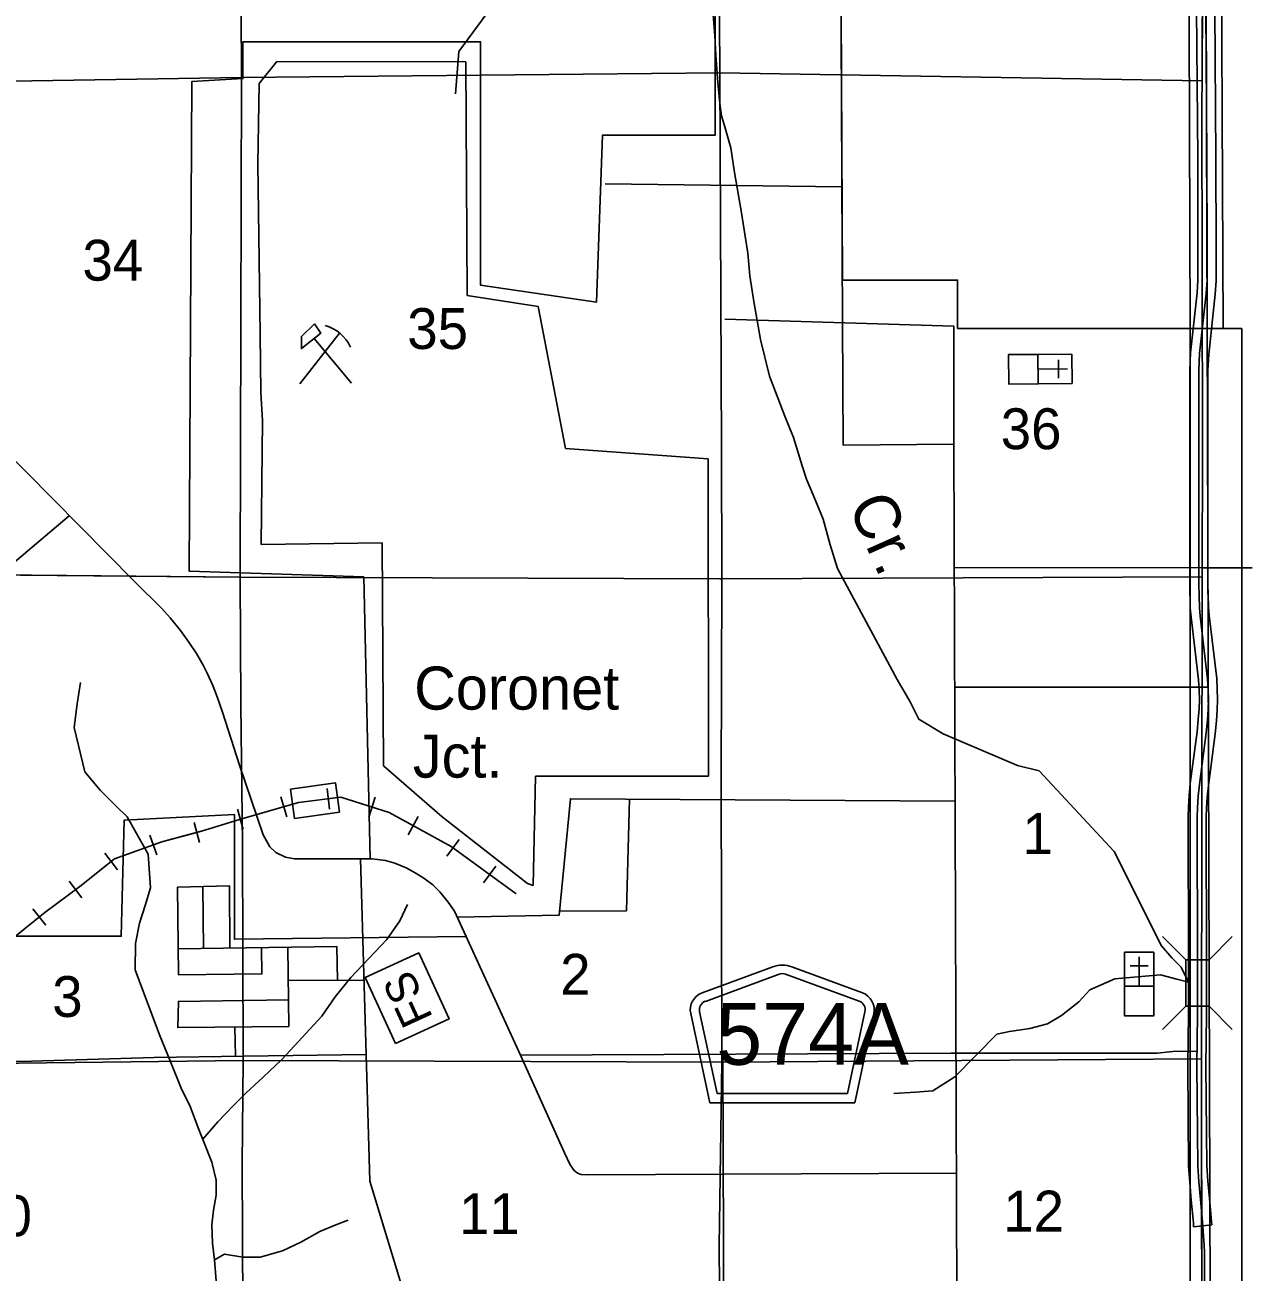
# Model space of a CAD drawing. Extents: x 380424 to 701066, y 1117407 to 1412949.
# Drawn here: x 625205 to 638729, y 1323738 to 1337479 of the extents above; entities that cross this region are included whole.
import ezdxf

# ---------------------------------------------------------------- set-up
doc = ezdxf.new("R2010")
doc.units = 0
for name, color, linetype in [('Bridges', 7, 'Continuous'), ('Bridges and Drawbridges Local Roads', 7, 'Continuous'), ('Cities Incorporated Area', 7, 'Continuous'), ('Communities and Subdivisions Names without Post Office', 7, 'Continuous'), ('Connecting Roads', 7, 'Continuous'), ('County Boundary', 7, 'Continuous'), ('County Routes Highway Center Lines', 7, 'Continuous'), ('Culture', 7, 'Continuous'), ('Local Roads Divided Highway Outline and Fill', 7, 'Continuous'), ('Local Roads Improved', 7, 'Continuous'), ('Local Roads Paved', 7, 'Continuous'), ('Local Roads Unimproved', 7, 'Continuous'), ('Masks for Road Features', 7, 'Continuous'), ('Narrow Canals', 7, 'Continuous'), ('Narrow River Creek and Branch and Slough', 7, 'Continuous'), ('Narrow River Creek and Branch and Slough Text', 7, 'Continuous'), ('Railroad Stations', 7, 'Continuous'), ('Railroads', 7, 'Continuous'), ('Roadshields County Roads', 7, 'Continuous'), ('Section Lines', 7, 'Continuous'), ('Section Numbers', 7, 'Continuous'), ('Strip Mining Area', 7, 'Continuous'), ('Township  and Range lines', 7, 'Continuous')]:
    doc.layers.add(name, color=color, linetype=linetype)

msp = doc.modelspace()

# ---------------------------------------------------------------- linework, layer by layer
at = {"layer": 'Bridges'}
msp.add_line((638255, 1327180), (638511, 1327436), dxfattribs=at)
at = {"layer": 'Bridges and Drawbridges Local Roads'}
for p, q in [((637999, 1327180), (637743, 1327436)), ((637999, 1326668), (637743, 1326412)), ((638255, 1326668), (638511, 1326412))]:
    msp.add_line(p, q, dxfattribs=at)
msp.add_lwpolyline([(638255, 1327180), (638255, 1326668), (637999, 1326668), (637999, 1327180)], close=True, dxfattribs=at)
at = {"layer": 'Cities Incorporated Area'}
for points in [[(638199, 1345207), (638233, 1334136), (635484, 1334136), (635484, 1334668), (634214, 1334669), (634189, 1339878)], [(632811, 1339878), (632811, 1336264), (631570, 1336264), (631504, 1334424), (630226, 1334611), (630226, 1337294), (627607, 1337294), (627607, 1336889), (627046, 1336857), (627015, 1331461), (628939, 1331398), (629011, 1328290), (629031, 1328290), (629178, 1328273), (629283, 1328243), (629406, 1328191), (629506, 1328138), (629600, 1328079), (629699, 1328003), (629776, 1327927), (629869, 1327815), (629940, 1327716), (630067, 1327437), (627514, 1327406), (627514, 1328779), (626298, 1328716), (626267, 1327438), (625100, 1327438)]]:
    msp.add_lwpolyline(points, dxfattribs=at)
at = {"layer": 'Connecting Roads'}
msp.add_lwpolyline([(625694, 1332071), (625021, 1331501), (624741, 1331326), (624636, 1331273), (624356, 1331221), (624050, 1331256), (623596, 1331422), (623377, 1331466), (622274, 1331433), (621239, 1331438)], dxfattribs=at)
at = {"layer": 'County Boundary'}
msp.add_lwpolyline([(638076, 1395204), (638128, 1365461), (638056, 1361861), (638093, 1355524), (638197, 1352935), (638191, 1347896), (638318, 1306168), (638316, 1267901), (638491, 1231251), (638511, 1226876), (638558, 1198053)], dxfattribs=at)
at = {"layer": 'County Routes Highway Center Lines'}
msp.add_lwpolyline([(624913, 1332861), (626411, 1331347), (626714, 1331048), (626807, 1330947), (626919, 1330807), (627013, 1330677), (627096, 1330552), (627168, 1330426), (627218, 1330328), (627276, 1330202), (627323, 1330076), (627384, 1329906), (627571, 1329323), (627829, 1328554), (627905, 1328425), (627970, 1328361), (628075, 1328308), (628175, 1328290), (629031, 1328290), (629178, 1328273), (629283, 1328243), (629406, 1328191), (629506, 1328138), (629600, 1328079), (629699, 1328003), (629776, 1327927), (629869, 1327815), (629940, 1327716), (630666, 1326127), (635409, 1326150), (636968, 1326150), (637684, 1326150), (637889, 1326173), (638122, 1326167)], dxfattribs=at)
at = {"layer": 'Culture'}
for p, q in [((628235, 1333524), (628672, 1334084)), ((628391, 1334025), (628804, 1333533)), ((636744, 1333853), (636369, 1333850)), ((636369, 1333850), (636372, 1333525)), ((636594, 1333789), (636596, 1333589)), ((636747, 1333528), (636744, 1333853)), ((636370, 1333687), (636696, 1333690)), ((636372, 1333525), (636747, 1333528)), ((637322, 1327263), (637322, 1326888)), ((637647, 1327263), (637322, 1327263)), ((637484, 1326888), (637485, 1327213)), ((637647, 1326888), (637647, 1327263)), ((637385, 1327113), (637585, 1327113)), ((637322, 1326888), (637647, 1326888))]:
    msp.add_line(p, q, dxfattribs=at)
for points in [[(628397, 1334185), (628467, 1334085), (628252, 1333913), (628252, 1334048)], [(636369, 1333850), (636372, 1333525), (636047, 1333522), (636044, 1333847)], [(629288, 1326256), (628954, 1326983), (629545, 1327254), (629879, 1326527)], [(637322, 1326888), (637647, 1326888), (637647, 1326563), (637322, 1326563)]]:
    msp.add_lwpolyline(points, close=True, dxfattribs=at)
msp.add_arc((628401, 1333751), 431, 24.5415, 74.8304, dxfattribs=at)
at = {"layer": 'Local Roads Divided Highway Outline and Fill'}
msp.add_lwpolyline([(638318, 1337655), (638330, 1336016), (638333, 1335019), (638333, 1334660), (638324, 1334512), (638251, 1333850), (638242, 1333671), (638242, 1333418), (638242, 1332649), (638242, 1331323), (638248, 1331064), (638256, 1330974), (638339, 1330279), (638345, 1330163), (638348, 1330043), (638345, 1329934), (638336, 1329813), (638323, 1329668), (638247, 1329099), (638235, 1328971), (638226, 1328850), (638224, 1328750), (638224, 1328493), (638227, 1327425), (638227, 1326574), (638221, 1326012), (638230, 1324910), (638241, 1324741), (638259, 1324547), (638281, 1324296), (638284, 1324259), (638085, 1324238), (638082, 1324279), (638059, 1324530), (638042, 1324725), (638030, 1324903), (638021, 1326012), (638027, 1326575), (638027, 1327424), (638024, 1328493), (638024, 1328753), (638027, 1328860), (638036, 1328988), (638048, 1329122), (638124, 1329689), (638136, 1329829), (638145, 1329945), (638148, 1330043), (638145, 1330155), (638139, 1330262), (638058, 1330953), (638048, 1331052), (638042, 1331321), (638042, 1332649), (638042, 1333418), (638042, 1333676), (638051, 1333866), (638124, 1334529), (638133, 1334667), (638133, 1335019), (638130, 1336015), (638118, 1337655)], dxfattribs=at)
at = {"layer": 'Local Roads Improved'}
for points in [[(635451, 1330183), (638244, 1330183)], [(631098, 1327715), (631834, 1327719), (631868, 1328950)]]:
    msp.add_lwpolyline(points, dxfattribs=at)
at = {"layer": 'Local Roads Paved'}
for p, q in [((627174, 1327302), (627167, 1327985)), ((628941, 1326953), (628107, 1326950)), ((627518, 1326439), (627527, 1326116))]:
    msp.add_line(p, q, dxfattribs=at)
for points in [[(635442, 1332860), (634223, 1332848), (634217, 1334198), (634159, 1346178)], [(638218, 1337655), (638230, 1336015), (638233, 1335019), (638233, 1334664), (638224, 1334521), (638151, 1333858), (638142, 1333673), (638142, 1333418), (638142, 1332649), (638142, 1331322), (638148, 1331058), (638157, 1330964), (638239, 1330270), (638245, 1330159), (638248, 1330043), (638245, 1329940), (638236, 1329821), (638224, 1329678), (638148, 1329110), (638136, 1328980), (638127, 1328855), (638124, 1328752), (638124, 1328493), (638127, 1327425), (638127, 1326575), (638121, 1326012), (638130, 1324907), (638142, 1324733), (638159, 1324539), (638181, 1324287), (638193, 1324138), (638200, 1324035), (638203, 1323953), (638203, 1323786), (638203, 1323039)], [(631601, 1335729), (634209, 1335697)], [(632917, 1334239), (635441, 1334159), (635442, 1332955), (635442, 1332859), (635474, 1323472)], [(635447, 1331503), (638189, 1331498)], [(629970, 1327649), (631094, 1327672), (631216, 1328954), (635455, 1328928)], [(630208, 1320793), (629005, 1324738), (628903, 1328290)], [(627465, 1327307), (627461, 1327992), (626886, 1327979), (626896, 1327014), (627816, 1327023), (627813, 1327312)], [(628103, 1327316), (628113, 1326445), (626889, 1326432), (626896, 1326720), (628110, 1326739)], [(628650, 1326952), (628643, 1327324), (626893, 1327298)], [(628965, 1326134), (627616, 1326118), (626630, 1326102), (625277, 1326063), (623627, 1326025), (623651, 1323365), (623643, 1320709), (623682, 1316746), (627604, 1316832)], [(630667, 1326127), (631152, 1325050), (631213, 1324919), (631257, 1324856), (631294, 1324828), (631336, 1324814), (631400, 1324809), (632907, 1324816), (635469, 1324828)], [(632897, 1326138), (632915, 1320874)]]:
    msp.add_lwpolyline(points, dxfattribs=at)
at = {"layer": 'Local Roads Unimproved'}
msp.add_lwpolyline([(638189, 1331498), (638729, 1331496)], dxfattribs=at)
at = {"layer": 'Masks for Road Features'}
for points in [[(638233, 1334136), (638199, 1345207), (638011, 1345206), (638045, 1334136)], [(638359, 1345206), (638411, 1334139), (638233, 1334136), (638199, 1345207)], [(638045, 1334136), (638045, 1305876), (638616, 1305876), (638616, 1334133), (638264, 1334133), (638233, 1334136)]]:
    msp.add_lwpolyline(points, close=True, dxfattribs=at)
at = {"layer": 'Narrow Canals'}
for points in [[(632791, 1338351), (630862, 1338378), (629986, 1337185), (629949, 1336721)], [(632788, 1337639), (632809, 1337359), (632820, 1337148), (632841, 1336847), (632862, 1336615), (632883, 1336478), (632920, 1336357), (632983, 1336125), (633026, 1335853), (633099, 1335433), (633173, 1334964), (633194, 1334716), (633237, 1334431), (633310, 1334014), (633411, 1333608), (633579, 1333170), (633674, 1332932), (633769, 1332621), (633817, 1332473), (633917, 1332241), (634002, 1332035), (634081, 1331750), (634160, 1331492), (634819, 1330268), (634962, 1330020), (635057, 1329830), (635323, 1329670), (636143, 1329320), (636382, 1329260), (637211, 1328371), (637732, 1327334), (637843, 1327202), (637948, 1327097), (638027, 1326932), (637901, 1326965), (637721, 1327012), (637215, 1326969), (636941, 1326849), (636819, 1326717), (636629, 1326564), (636476, 1326474), (636281, 1326421), (636054, 1326390), (635917, 1326358), (635453, 1325891), (635210, 1325735), (635020, 1325719), (634782, 1325705)]]:
    msp.add_lwpolyline(points, dxfattribs=at)
at = {"layer": 'Narrow River Creek and Branch and Slough'}
for points in [[(627319, 1323547), (627295, 1323873), (627274, 1324057), (627264, 1324258), (627285, 1324421), (627311, 1324585), (627311, 1324749), (627264, 1324949), (627174, 1325181), (627116, 1325329), (627021, 1325572), (626936, 1325746), (626806, 1326065), (626688, 1326353), (626419, 1327070), (626425, 1327360), (626467, 1327582), (626530, 1327777), (626588, 1327972), (626562, 1328342), (626330, 1328753), (626208, 1328875), (626034, 1329049), (625865, 1329249), (625749, 1329740), (625781, 1329999), (625818, 1330236)], [(627165, 1325204), (627332, 1325392), (627496, 1325566), (627638, 1325709), (627833, 1325888), (628034, 1326078), (628041, 1326085), (628477, 1326558), (628625, 1326769), (628796, 1326984), (629195, 1327403), (629337, 1327608), (629422, 1327788)], [(627295, 1323873), (627406, 1323936), (627606, 1323904), (627796, 1323904), (628044, 1323973), (628245, 1324068), (628456, 1324184), (628630, 1324258), (628767, 1324311)]]:
    msp.add_lwpolyline(points, dxfattribs=at)
at = {"layer": 'Railroad Stations'}
msp.add_lwpolyline([(628131, 1329059), (628626, 1329129), (628671, 1328807), (628176, 1328737)], close=True, dxfattribs=at)
at = {"layer": 'Railroads'}
for p, q in [((628535, 1329067), (628563, 1328838)), ((628026, 1328975), (628090, 1328754)), ((629066, 1328971), (628996, 1328752)), ((627546, 1328837), (627609, 1328616)), ((627069, 1328693), (627129, 1328471)), ((629540, 1328757), (629429, 1328555)), ((626580, 1328552), (626657, 1328336)), ((629989, 1328505), (629853, 1328319)), ((626084, 1328352), (626227, 1328171)), ((630393, 1328211), (630257, 1328025)), ((625694, 1328044), (625831, 1327860)), ((625291, 1327741), (625435, 1327562))]:
    msp.add_line(p, q, dxfattribs=at)
for points in [[(622222, 1325264), (622512, 1325741), (622630, 1325879), (623014, 1326115), (623516, 1326450), (624018, 1326736), (624589, 1327110), (625081, 1327425), (625425, 1327701), (625809, 1327987), (626193, 1328291), (626715, 1328478), (627187, 1328606), (627571, 1328725), (628221, 1328912), (628688, 1328970), (629221, 1328801), (629902, 1328426), (630619, 1327904)], [(627099, 1328582), (627187, 1328606), (627571, 1328725), (628221, 1328912), (628688, 1328970), (629221, 1328801), (629902, 1328426), (630619, 1327904)], [(622222, 1325264), (622512, 1325741), (622630, 1325879), (623014, 1326115), (623516, 1326450), (624018, 1326736), (624589, 1327110), (625081, 1327425), (625425, 1327701), (625809, 1327987), (626193, 1328291), (626715, 1328478), (627099, 1328582)]]:
    msp.add_lwpolyline(points, dxfattribs=at)
at = {"layer": 'Roadshields County Roads'}
for p, q in [((632669, 1326815), (633449, 1327102)), ((632704, 1326721), (633518, 1327020)), ((633587, 1327020), (634399, 1326722)), ((633656, 1327102), (634434, 1326816)), ((632753, 1325604), (632543, 1326586)), ((632834, 1325704), (632641, 1326607)), ((634463, 1326607), (634269, 1325704)), ((634560, 1326586), (634350, 1325604)), ((634269, 1325704), (632834, 1325704)), ((634350, 1325604), (632753, 1325604))]:
    msp.add_line(p, q, dxfattribs=at)
for centre, radius, start, end in [((633552, 1326820), 300, 69.8272, 110.1733), ((633552, 1326927), 100, 69.8273, 110.1733), ((632738, 1326628), 200, 110.1733, 192.1002), ((632738, 1326628), 100, 110.1733, 192.1002), ((634365, 1326628), 100, 347.9004, 69.8273), ((634365, 1326628), 200, 347.9004, 69.8273)]:
    msp.add_arc(centre, radius, start, end, dxfattribs=at)
at = {"layer": 'Section Lines'}
for points in [[(627566, 1342224), (627590, 1336901), (622275, 1336815), (622267, 1336815), (622272, 1342081), (622282, 1342082)], [(632829, 1342211), (632865, 1336953), (627590, 1336901), (627566, 1342224), (632822, 1342211)], [(638198, 1342073), (638188, 1339656), (638178, 1336865), (632865, 1336953), (632829, 1342211), (638198, 1342073)], [(627590, 1336901), (627582, 1332823), (627578, 1331394), (622327, 1331444), (622294, 1331444), (622288, 1332828), (622267, 1336815), (622275, 1336815)], [(632865, 1336953), (632880, 1332820), (632886, 1331377), (632864, 1331377), (627578, 1331394), (627582, 1332823), (627590, 1336901)], [(638178, 1336865), (638177, 1336618), (638181, 1332818), (638181, 1332817), (638179, 1331399), (635545, 1331388), (632886, 1331377), (632880, 1332820), (632865, 1336953)], [(627578, 1331394), (627585, 1329991), (627603, 1328447), (627611, 1326108), (627611, 1326068), (622346, 1326006), (622310, 1329372), (622315, 1329589), (622292, 1330988), (622294, 1331444), (622327, 1331444)], [(632886, 1331377), (632878, 1329164), (632886, 1326097), (632886, 1326052), (627611, 1326068), (627611, 1326108), (627603, 1328447), (627585, 1329991), (627578, 1331394), (632864, 1331377)], [(638179, 1331399), (638171, 1326173), (638172, 1326105), (638172, 1326086), (638172, 1326086), (632886, 1326052), (632886, 1326097), (632878, 1329164), (632886, 1331377), (635545, 1331388)], [(627611, 1326068), (627598, 1324927), (627609, 1322527), (627605, 1320789), (627605, 1320757), (622317, 1320682), (622312, 1320682), (622312, 1320696), (622312, 1323318), (622346, 1325979), (622346, 1326006)], [(632886, 1326052), (632855, 1324027), (632880, 1320796), (627605, 1320757), (627605, 1320789), (627609, 1322527), (627598, 1324927), (627611, 1326068)], [(638172, 1326086), (638176, 1321889), (638191, 1320972), (638191, 1320859), (638191, 1320859), (636751, 1320818), (632880, 1320796), (632855, 1324027), (632886, 1326052), (638172, 1326086)]]:
    msp.add_lwpolyline(points, close=True, dxfattribs=at)
at = {"layer": 'Strip Mining Area'}
for p, q in [((627981, 1337078), (627787, 1336835)), ((630064, 1337074), (627981, 1337078)), ((630078, 1334499), (630064, 1337074)), ((627787, 1336835), (627771, 1335947)), ((627771, 1335947), (627782, 1335154)), ((627782, 1335154), (627796, 1334072)), ((630861, 1334378), (630078, 1334499)), ((631163, 1332811), (630861, 1334378)), ((627796, 1334072), (627805, 1333429)), ((627805, 1333429), (627822, 1333121)), ((627822, 1333121), (627808, 1331754)), ((632735, 1332698), (631163, 1332811)), ((632737, 1329201), (632735, 1332698)), ((627808, 1331754), (629141, 1331772)), ((629141, 1331772), (629158, 1329317)), ((629158, 1329317), (629804, 1328754)), ((630808, 1327999), (630831, 1329201)), ((630831, 1329201), (632737, 1329201)), ((629804, 1328754), (630744, 1328020)), ((630744, 1328020), (630808, 1327999))]:
    msp.add_line(p, q, dxfattribs=at)
at = {"layer": 'Township  and Range lines'}
for p, q in [((638188, 1339656), (638178, 1336865)), ((638178, 1336865), (638177, 1336618)), ((638177, 1336618), (638181, 1332818)), ((638181, 1332817), (638179, 1331399)), ((638181, 1332818), (638181, 1332817)), ((622327, 1331444), (627578, 1331394)), ((627578, 1331394), (632864, 1331377)), ((635545, 1331388), (638179, 1331399)), ((638179, 1331399), (638171, 1326173)), ((632864, 1331377), (632886, 1331377)), ((632886, 1331377), (635545, 1331388)), ((638171, 1326173), (638172, 1326105)), ((638172, 1326105), (638172, 1326086)), ((638172, 1326086), (638176, 1321889))]:
    msp.add_line(p, q, dxfattribs=at)

# ---------------------------------------------------------------- texts
at = {"layer": 'Communities and Subdivisions Names without Post Office'}
for s, p in [('Coronet', (629495, 1329935)), ('Jct.', (629480, 1329186))]:
    msp.add_text(s, height=475, rotation=0.0004, dxfattribs=at).set_placement(p)
at = {"layer": 'Culture'}
msp.add_text('FS', height=350, rotation=114.6468, dxfattribs=at).set_placement((629706, 1326542))
at = {"layer": 'Narrow River Creek and Branch and Slough Text'}
msp.add_text('Cr.', height=500, rotation=293.9556, dxfattribs=at).set_placement((634271, 1332189))
at = {"layer": 'Roadshields County Roads'}
msp.add_text('574A', height=680, rotation=0.0003, dxfattribs=at).set_placement((632824, 1326022))
at = {"layer": 'Section Numbers'}
for s, p in [('34', (625839, 1334662)), ('35', (629419, 1333909)), ('36', (635959, 1332805)), ('1', (636199, 1328345)), ('2', (631104, 1326794)), ('3', (625506, 1326549)), ('10', (624613, 1324133)), ('11', (629989, 1324157)), ('12', (635987, 1324185))]:
    msp.add_text(s, height=450, dxfattribs=at).set_placement(p)

doc.saveas('drawing.dxf')
